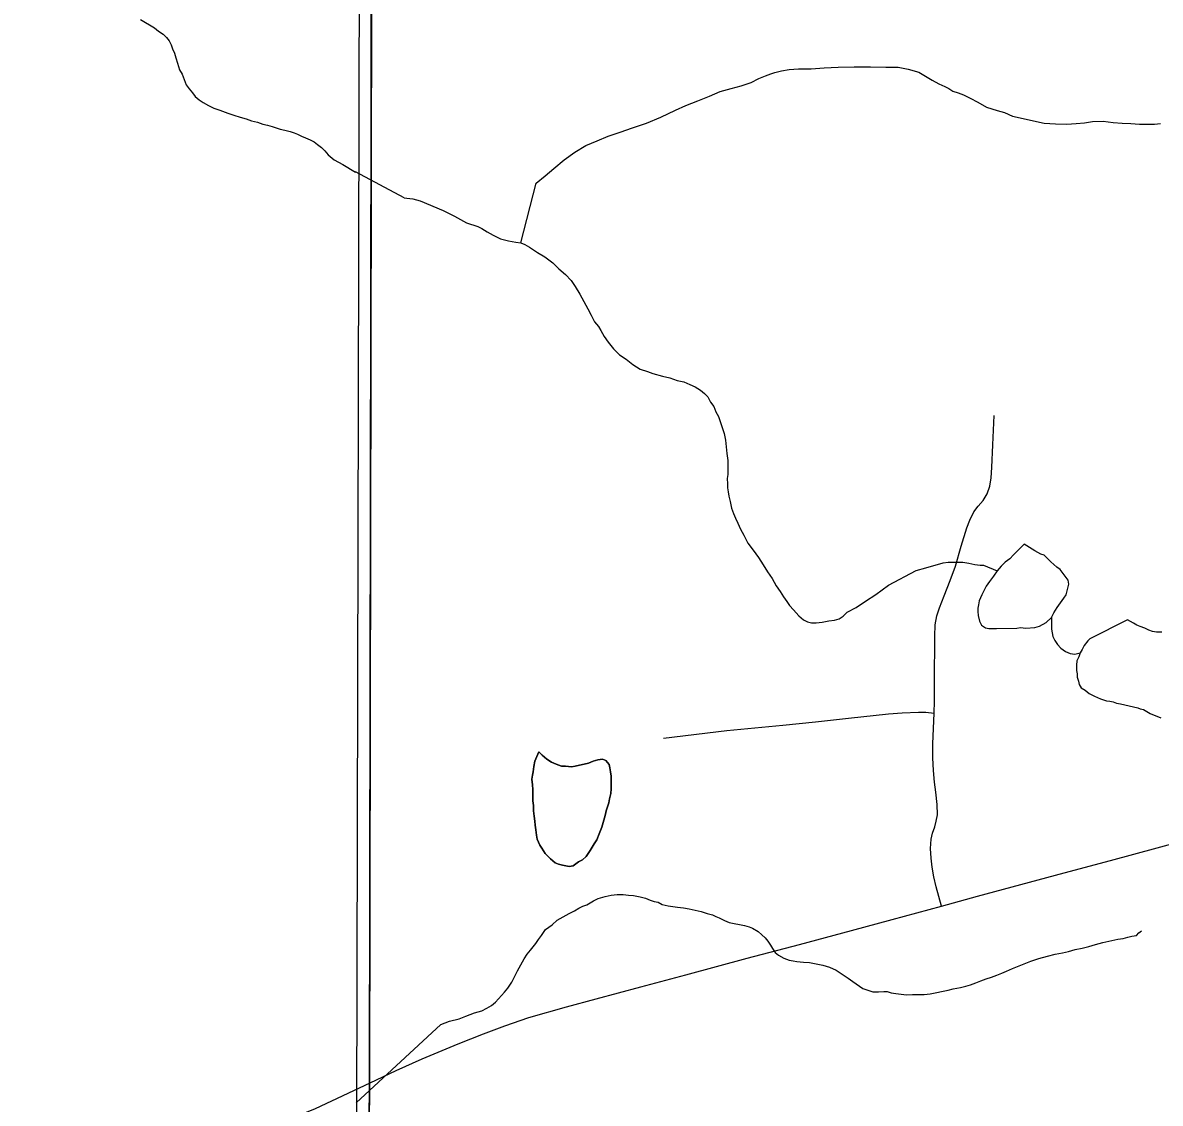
# Model space of a CAD drawing. Extents: x 103424 to 290657, y 38711 to 110967.
# Drawn here: x 214247.7855 to 214248.1127, y 40214.0108 to 40214.3217 of the extents above; entities that cross this region are included whole.
import ezdxf

# ---------------------------------------------------------------- set-up
doc = ezdxf.new("R2010")
doc.units = 0
for name, color, linetype in [('GM_X_Corporation', 7, 'Continuous'), ('GM_X_Minor_Lake', 7, 'Continuous'), ('GM_X_Minor_River', 7, 'Continuous'), ('GM_X_Township_Road', 7, 'Continuous'), ('GM_X_US_Route', 7, 'Continuous')]:
    doc.layers.add(name, color=color, linetype=linetype)

msp = doc.modelspace()

# ---------------------------------------------------------------- linework, layer by layer
at = {"layer": 'GM_X_Corporation'}
for points in [[(214247.88425, 40215.10125), (214246.35258, 40215.10125), (214246.35258, 40213.74302), (214246.50862, 40213.74676), (214247.49304, 40213.75527), (214247.63273, 40213.75746), (214247.88095, 40213.75762), (214247.88494, 40213.98106), (214247.88525, 40214.01696), (214247.8863, 40214.63438), (214247.88621, 40214.66416), (214247.88593, 40214.68485)], [(214246.35258, 40213.74302), (214246.35258, 40208.30125), (214253.15258, 40208.30125), (214253.15258, 40215.10125), (214247.88425, 40215.10125), (214247.88593, 40214.68485), (214247.88621, 40214.66416), (214247.8863, 40214.63438), (214247.88525, 40214.01696), (214247.88494, 40213.98106), (214247.88095, 40213.75762), (214247.63273, 40213.75746), (214247.49304, 40213.75527), (214246.50862, 40213.74676)], [(214247.88203, 40215.10125), (214246.35258, 40215.10125), (214246.35258, 40213.73749), (214247.49304, 40213.75527), (214247.63273, 40213.75746), (214247.88095, 40213.75762), (214247.88261, 40214.4628)], [(214247.88425, 40215.10125), (214246.35258, 40215.10125), (214246.35258, 40213.74302), (214246.50862, 40213.74676), (214247.49304, 40213.75527), (214247.63273, 40213.75746), (214247.88095, 40213.75762), (214247.88494, 40213.98106), (214247.88525, 40214.01696), (214247.8863, 40214.63438), (214247.88621, 40214.66416), (214247.88593, 40214.68485)]]:
    msp.add_lwpolyline(points, close=True, dxfattribs=at)
msp.add_lwpolyline([(214250.58101, 40215.10125), (214247.88425, 40215.10125), (214247.88593, 40214.68485), (214247.88621, 40214.66416), (214247.8863, 40214.63438), (214247.88525, 40214.01696), (214247.88494, 40213.98106), (214247.88095, 40213.75762), (214248.6422, 40213.76594)], dxfattribs=at)
at = {"layer": 'GM_X_Minor_Lake'}
for points in [[(214248.0735, 40214.17165), (214248.07219, 40214.1703), (214248.0705, 40214.16858), (214248.06937, 40214.16742), (214248.06805, 40214.16646), (214248.06692, 40214.16531), (214248.0658, 40214.16397), (214248.06468, 40214.16244), (214248.06356, 40214.1609), (214248.06262, 40214.15956), (214248.06188, 40214.15823), (214248.06132, 40214.15708), (214248.06058, 40214.15536), (214248.0604, 40214.15422), (214248.06022, 40214.15327), (214248.06023, 40214.15232), (214248.06025, 40214.15118), (214248.06065, 40214.14947), (214248.06123, 40214.14833), (214248.06238, 40214.14759), (214248.06333, 40214.1474), (214248.06428, 40214.14741), (214248.06561, 40214.14743), (214248.0714, 40214.1475)], [(214248.0714, 40214.1475), (214248.07245, 40214.14769), (214248.07398, 40214.14751), (214248.07663, 40214.14773), (214248.07796, 40214.14812), (214248.07985, 40214.14909), (214248.08135, 40214.15062), (214248.0821, 40214.15196), (214248.08303, 40214.15349), (214248.08396, 40214.15483), (214248.0849, 40214.15617), (214248.08565, 40214.15713), (214248.08601, 40214.15866), (214248.08637, 40214.16018), (214248.08617, 40214.16132), (214248.08501, 40214.16283), (214248.08385, 40214.16434), (214248.0829, 40214.16509), (214248.08117, 40214.16659), (214248.0802, 40214.16753), (214248.07924, 40214.16847), (214248.07829, 40214.16884), (214248.07657, 40214.16978), (214248.0735, 40214.17165)], [(214248.11314, 40214.14638), (214248.11162, 40214.14636), (214248.11048, 40214.14654), (214248.10934, 40214.14691), (214248.10819, 40214.14747), (214248.10685, 40214.14803), (214248.1059, 40214.1484), (214248.10494, 40214.14896), (214248.10322, 40214.14989), (214248.09245, 40214.14446)], [(214248.09245, 40214.14446), (214248.09188, 40214.14389), (214248.09076, 40214.14254), (214248.0902, 40214.1414), (214248.08964, 40214.14044), (214248.08928, 40214.1393), (214248.08872, 40214.13815), (214248.08855, 40214.13682), (214248.08856, 40214.1353), (214248.08876, 40214.13435), (214248.08878, 40214.1334), (214248.08917, 40214.13226), (214248.08937, 40214.13131), (214248.08995, 40214.13037), (214248.0911, 40214.12962), (214248.09225, 40214.12868), (214248.09378, 40214.12794), (214248.0955, 40214.12719), (214248.09722, 40214.12664), (214248.09817, 40214.12646), (214248.09912, 40214.12628), (214248.10008, 40214.12591), (214248.10122, 40214.12573), (214248.10624, 40214.12457)], [(214248.10624, 40214.12457), (214248.10694, 40214.12426), (214248.10789, 40214.12409), (214248.10981, 40214.12296), (214248.11286, 40214.12166)], [(214247.93392, 40214.1119), (214247.93281, 40214.10923), (214247.93245, 40214.10771), (214247.93228, 40214.10618), (214247.9321, 40214.10523), (214247.93192, 40214.10409), (214247.93213, 40214.10238), (214247.93215, 40214.10105), (214247.93216, 40214.09991), (214247.93217, 40214.09877), (214247.93218, 40214.09782), (214247.93239, 40214.09649), (214247.93241, 40214.09497), (214247.93261, 40214.09345), (214247.93282, 40214.09193), (214247.93283, 40214.09079), (214247.93304, 40214.08946), (214247.93325, 40214.08794), (214247.93345, 40214.0868), (214247.93423, 40214.0851), (214247.93481, 40214.08416), (214247.93578, 40214.08264), (214247.93732, 40214.08114), (214247.93866, 40214.08001), (214247.93962, 40214.07964), (214247.94076, 40214.07927), (214247.94267, 40214.07891), (214247.94381, 40214.07911), (214247.94531, 40214.08027), (214247.94645, 40214.08085), (214247.94758, 40214.08181), (214247.9487, 40214.08353), (214247.94926, 40214.08449), (214247.94981, 40214.08545)], [(214247.93392, 40214.1119), (214247.93488, 40214.11096), (214247.93622, 40214.10983), (214247.93757, 40214.1089), (214247.9389, 40214.10834), (214247.94043, 40214.10778), (214247.94157, 40214.1078), (214247.94328, 40214.10762), (214247.94442, 40214.10782), (214247.94821, 40214.10862), (214247.94954, 40214.10921), (214247.95086, 40214.1096), (214247.95219, 40214.1098), (214247.95315, 40214.10943), (214247.95411, 40214.1083), (214247.95431, 40214.10735), (214247.95451, 40214.10621), (214247.95472, 40214.10488), (214247.95473, 40214.10374), (214247.95475, 40214.1026), (214247.95476, 40214.10127), (214247.95459, 40214.09994), (214247.95422, 40214.09842), (214247.95405, 40214.09727), (214247.95368, 40214.09613), (214247.95331, 40214.09499), (214247.95314, 40214.09403), (214247.95277, 40214.09289), (214247.9524, 40214.09155), (214247.95204, 40214.09022), (214247.95167, 40214.08926), (214247.9513, 40214.08831), (214247.95056, 40214.08659), (214247.94981, 40214.08545), (214247.94926, 40214.08449), (214247.9487, 40214.08353), (214247.94758, 40214.08181), (214247.94645, 40214.08085), (214247.94531, 40214.08027), (214247.94381, 40214.07911), (214247.94267, 40214.07891), (214247.94076, 40214.07927), (214247.93962, 40214.07964), (214247.93866, 40214.08001), (214247.93732, 40214.08114), (214247.93578, 40214.08264), (214247.93481, 40214.08416), (214247.93423, 40214.0851), (214247.93345, 40214.0868), (214247.93325, 40214.08794), (214247.93304, 40214.08946), (214247.93283, 40214.09079), (214247.93282, 40214.09193), (214247.93261, 40214.09345), (214247.93241, 40214.09497), (214247.93239, 40214.09649), (214247.93218, 40214.09782), (214247.93217, 40214.09877), (214247.93216, 40214.09991), (214247.93215, 40214.10105), (214247.93213, 40214.10238), (214247.93192, 40214.10409), (214247.9321, 40214.10523), (214247.93228, 40214.10618), (214247.93245, 40214.10771), (214247.93281, 40214.10923), (214247.93392, 40214.1119)], [(214247.94981, 40214.08545), (214247.95056, 40214.08659), (214247.9513, 40214.08831), (214247.95167, 40214.08926), (214247.95204, 40214.09022), (214247.9524, 40214.09155), (214247.95277, 40214.09289), (214247.95314, 40214.09403), (214247.95331, 40214.09499), (214247.95368, 40214.09613), (214247.95405, 40214.09727), (214247.95422, 40214.09842), (214247.95459, 40214.09994), (214247.95476, 40214.10127), (214247.95475, 40214.1026), (214247.95473, 40214.10374), (214247.95472, 40214.10488), (214247.95451, 40214.10621), (214247.95431, 40214.10735), (214247.95411, 40214.1083), (214247.95315, 40214.10943), (214247.95219, 40214.1098), (214247.95086, 40214.1096), (214247.94954, 40214.10921), (214247.94821, 40214.10862), (214247.94442, 40214.10782), (214247.94328, 40214.10762), (214247.94157, 40214.1078), (214247.94043, 40214.10778), (214247.9389, 40214.10834), (214247.93757, 40214.1089), (214247.93622, 40214.10983), (214247.93488, 40214.11096), (214247.93392, 40214.1119)]]:
    msp.add_lwpolyline(points, dxfattribs=at)
at = {"layer": 'GM_X_Minor_River'}
for points in [[(214247.8193, 40214.32266), (214247.82333, 40214.32025), (214247.82448, 40214.31931), (214247.82583, 40214.31838), (214247.82679, 40214.31744), (214247.82757, 40214.31651), (214247.82816, 40214.31537), (214247.82855, 40214.31424), (214247.82915, 40214.31292), (214247.82955, 40214.31159), (214247.82995, 40214.31008), (214247.83055, 40214.30818), (214247.83133, 40214.30686), (214247.83193, 40214.30535), (214247.83252, 40214.30384), (214247.8333, 40214.30271), (214247.83427, 40214.30158), (214247.83505, 40214.30045), (214247.8362, 40214.29952), (214247.83736, 40214.29878), (214247.83889, 40214.29785), (214247.84042, 40214.29711), (214247.84214, 40214.29656), (214247.84444, 40214.29565), (214247.84616, 40214.2951), (214247.84806, 40214.29456), (214247.84978, 40214.29401), (214247.85131, 40214.29347), (214247.85303, 40214.29311), (214247.85456, 40214.29256), (214247.85589, 40214.2922), (214247.85723, 40214.29184), (214247.85837, 40214.29148), (214247.85952, 40214.29111), (214247.86085, 40214.29075), (214247.86238, 40214.2904), (214247.86353, 40214.29003), (214247.86448, 40214.28967), (214247.86563, 40214.28911), (214247.86678, 40214.28856), (214247.86812, 40214.28801), (214247.86927, 40214.28745), (214247.87023, 40214.28671), (214247.87138, 40214.28577), (214247.87235, 40214.28484), (214247.87332, 40214.28371), (214247.87505, 40214.28222), (214247.87754, 40214.28092), (214247.88119, 40214.27872)], [(214247.92879, 40214.25842), (214247.93316, 40214.27557), (214247.93579, 40214.27769), (214247.93824, 40214.2798), (214247.94125, 40214.2823), (214247.94427, 40214.28442), (214247.94748, 40214.28636), (214247.95069, 40214.28772), (214247.95391, 40214.28908), (214247.95732, 40214.29026), (214247.96091, 40214.29143), (214247.96489, 40214.2928), (214247.96905, 40214.29456), (214247.97321, 40214.2965), (214247.97624, 40214.29786), (214247.97964, 40214.29922), (214247.98305, 40214.30059), (214247.98607, 40214.30195), (214247.98929, 40214.30274), (214247.99214, 40214.30353), (214247.99498, 40214.30451), (214247.99724, 40214.30567), (214247.99914, 40214.30645), (214248.00065, 40214.30703), (214248.00179, 40214.30743), (214248.00368, 40214.30783), (214248.00596, 40214.30823), (214248.00862, 40214.30844), (214248.01223, 40214.30848), (214248.01603, 40214.30871), (214248.02002, 40214.30894), (214248.02458, 40214.30898), (214248.02933, 40214.30903), (214248.0337, 40214.30888), (214248.03731, 40214.30892), (214248.04017, 40214.30838), (214248.04322, 40214.30746), (214248.04514, 40214.30634), (214248.04705, 40214.30521), (214248.04896, 40214.30409), (214248.05068, 40214.30335), (214248.05183, 40214.30279), (214248.05298, 40214.30204), (214248.05451, 40214.30149), (214248.05603, 40214.30093), (214248.05795, 40214.3), (214248.06024, 40214.29888), (214248.06273, 40214.29739), (214248.06578, 40214.29647), (214248.06788, 40214.29592), (214248.07017, 40214.2948), (214248.07932, 40214.2928), (214248.08255, 40214.29264), (214248.08578, 40214.29248), (214248.08844, 40214.2927), (214248.09091, 40214.29291), (214248.09319, 40214.29332), (214248.09623, 40214.29335), (214248.09908, 40214.293), (214248.10175, 40214.29283), (214248.10422, 40214.29267), (214248.10669, 40214.2925), (214248.10916, 40214.29252), (214248.11106, 40214.29254), (214248.11277, 40214.29275)], [(214247.89518, 40214.27135), (214247.88118, 40214.2788)], [(214247.89518, 40214.27135), (214247.89595, 40214.27121), (214247.89766, 40214.27104), (214247.89976, 40214.27049), (214247.90645, 40214.2677), (214247.9097, 40214.26602), (214247.91314, 40214.26416), (214247.91638, 40214.26305), (214247.91753, 40214.26249), (214247.91906, 40214.26155), (214247.92078, 40214.26062), (214247.92289, 40214.2595), (214247.92518, 40214.25895), (214247.92727, 40214.25859), (214247.92879, 40214.25842), (214247.92994, 40214.25786), (214247.93128, 40214.25711), (214247.93358, 40214.25561), (214247.93569, 40214.2543), (214247.93799, 40214.25262), (214247.93972, 40214.25092), (214247.94164, 40214.24923), (214247.94318, 40214.24754), (214247.94434, 40214.24584), (214247.94569, 40214.24357), (214247.94686, 40214.24149), (214247.94802, 40214.23941), (214247.949, 40214.23752), (214247.94997, 40214.23563), (214247.95112, 40214.23431), (214247.95171, 40214.23317), (214247.95268, 40214.23147), (214247.95384, 40214.22977), (214247.95538, 40214.22789), (214247.95711, 40214.22619), (214247.95903, 40214.22488), (214247.96095, 40214.22338), (214247.96305, 40214.22207), (214247.96515, 40214.22133), (214247.96668, 40214.22077), (214247.96954, 40214.22004), (214247.97163, 40214.21949), (214247.97373, 40214.21875), (214247.97564, 40214.21839), (214247.97736, 40214.21765), (214247.97889, 40214.2169), (214247.98042, 40214.21597), (214247.98157, 40214.21503), (214247.98253, 40214.21409), (214247.98331, 40214.21257), (214247.98428, 40214.21125), (214247.98486, 40214.20974), (214247.98564, 40214.20842), (214247.98722, 40214.20349), (214247.98762, 40214.20159), (214247.98783, 40214.19969), (214247.98804, 40214.19779), (214247.98826, 40214.19571), (214247.98829, 40214.19323), (214247.98831, 40214.19171), (214247.98813, 40214.19057), (214247.98815, 40214.18905), (214247.98816, 40214.18791), (214247.98836, 40214.18677), (214247.98857, 40214.18544), (214247.98897, 40214.18393), (214247.98937, 40214.18203), (214247.98996, 40214.18051), (214247.99054, 40214.17919), (214247.99113, 40214.17767), (214247.99191, 40214.17597), (214247.99288, 40214.17427), (214247.99405, 40214.172), (214247.99559, 40214.16992), (214247.99714, 40214.16785), (214247.99849, 40214.16577), (214247.99965, 40214.16369), (214248.00101, 40214.1618), (214248.00217, 40214.15972), (214248.00333, 40214.15803), (214248.0043, 40214.15651), (214248.00527, 40214.15519), (214248.00604, 40214.15406), (214248.0072, 40214.15274), (214248.00874, 40214.15105), (214248.01008, 40214.14992), (214248.01123, 40214.14936), (214248.01237, 40214.14899), (214248.0137, 40214.149), (214248.01541, 40214.14921), (214248.01731, 40214.14961), (214248.01901, 40214.14982), (214248.02034, 40214.15021), (214248.02147, 40214.15098), (214248.0226, 40214.15213), (214248.02525, 40214.15349), (214248.02789, 40214.15523), (214248.0309, 40214.15716), (214248.03448, 40214.15985)], [(214248.03448, 40214.15985), (214248.04242, 40214.16412), (214248.04526, 40214.1649), (214248.05019, 40214.16628), (214248.0517, 40214.16649), (214248.05437, 40214.16651), (214248.05589, 40214.16653), (214248.0576, 40214.16617), (214248.05932, 40214.1658), (214248.06084, 40214.16563), (214248.06179, 40214.16564), (214248.0658, 40214.16397)], [(214248.08135, 40214.15062), (214248.08139, 40214.1472), (214248.0818, 40214.14512), (214248.08238, 40214.14398), (214248.08315, 40214.14285), (214248.08412, 40214.14172), (214248.08546, 40214.14078), (214248.08679, 40214.14022), (214248.08813, 40214.14005), (214248.08964, 40214.14044)], [(214247.88141, 40214.0109), (214247.90575, 40214.03349), (214247.90821, 40214.03446), (214247.91105, 40214.03506), (214247.91295, 40214.03584), (214247.91541, 40214.03682), (214247.91749, 40214.03741), (214247.919, 40214.03818), (214247.92032, 40214.03896), (214247.92145, 40214.03992), (214247.92408, 40214.0428), (214247.92502, 40214.04395), (214247.92614, 40214.04567), (214247.92688, 40214.0472), (214247.92781, 40214.04892), (214247.92874, 40214.05064), (214247.92967, 40214.05236), (214247.93061, 40214.0537), (214247.93154, 40214.05485), (214247.93304, 40214.05676), (214247.93379, 40214.05791), (214247.93473, 40214.05906), (214247.93585, 40214.06078), (214247.93773, 40214.06213), (214247.93924, 40214.06348), (214247.94094, 40214.06444), (214247.94263, 40214.06541), (214247.94415, 40214.06619), (214247.94547, 40214.06696), (214247.9466, 40214.06754), (214247.94774, 40214.06793), (214247.94962, 40214.06909), (214247.95095, 40214.06968), (214247.95303, 40214.07027), (214247.95474, 40214.07067), (214247.95645, 40214.07087), (214247.95816, 40214.07089), (214247.95968, 40214.07071), (214247.9612, 40214.07054), (214247.96311, 40214.07018), (214247.96463, 40214.06981), (214247.96597, 40214.06926), (214247.96711, 40214.06889), (214247.96826, 40214.06871), (214247.96941, 40214.06796), (214247.97112, 40214.0676), (214247.97245, 40214.06742), (214247.97379, 40214.06724), (214247.9755, 40214.06707), (214247.97721, 40214.06671), (214247.97893, 40214.06634), (214247.98064, 40214.06598), (214247.98236, 40214.06543), (214247.98389, 40214.06506), (214247.98484, 40214.0645), (214247.9858, 40214.06413), (214247.98733, 40214.06338), (214247.98866, 40214.06283), (214247.99305, 40214.06192), (214247.99438, 40214.06155), (214247.99534, 40214.06118), (214247.99706, 40214.06025), (214247.99802, 40214.05931), (214247.99898, 40214.05837), (214247.99975, 40214.05742), (214248.00053, 40214.05629), (214248.00111, 40214.05535), (214248.00188, 40214.05421), (214248.00284, 40214.05346), (214248.00437, 40214.05253), (214248.0059, 40214.05197), (214248.00704, 40214.05179), (214248.00818, 40214.05162), (214248.01008, 40214.05144), (214248.0118, 40214.05127), (214248.0137, 40214.05091), (214248.01561, 40214.05055), (214248.01752, 40214.05), (214248.01943, 40214.04907), (214248.02115, 40214.04794), (214248.02287, 40214.04682), (214248.02422, 40214.04588), (214248.02517, 40214.04513), (214248.02709, 40214.04382), (214248.02824, 40214.04345), (214248.02995, 40214.0429), (214248.03166, 40214.04291), (214248.03318, 40214.04293), (214248.03413, 40214.04294), (214248.03528, 40214.04257), (214248.03661, 40214.04239), (214248.03813, 40214.04222), (214248.03966, 40214.04204), (214248.04137, 40214.04206), (214248.04308, 40214.04208), (214248.04479, 40214.04209), (214248.0465, 40214.0423)], [(214248.0465, 40214.0423), (214248.05162, 40214.0433), (214248.05313, 40214.0437), (214248.05522, 40214.0441), (214248.05674, 40214.04449), (214248.05806, 40214.04489), (214248.05958, 40214.04547), (214248.06109, 40214.04606), (214248.0626, 40214.04664), (214248.06412, 40214.04704), (214248.06563, 40214.04762), (214248.06715, 40214.04821), (214248.06847, 40214.04879), (214248.07017, 40214.04957), (214248.07301, 40214.05074), (214248.07547, 40214.05171), (214248.07774, 40214.0525), (214248.08021, 40214.05309), (214248.08248, 40214.05368), (214248.08457, 40214.05409), (214248.08627, 40214.05448), (214248.08817, 40214.05507), (214248.09025, 40214.05547), (214248.09215, 40214.05587), (214248.09404, 40214.05646), (214248.09613, 40214.05705), (214248.09878, 40214.05765), (214248.10049, 40214.05804), (214248.102, 40214.05825), (214248.10333, 40214.05864), (214248.10447, 40214.05885), (214248.1058, 40214.05905), (214248.1058, 40214.05905), (214248.10655, 40214.05982), (214248.1073, 40214.06039)]]:
    msp.add_lwpolyline(points, dxfattribs=at)
at = {"layer": 'GM_X_Township_Road'}
for points in [[(214248.04971, 40214.06756), (214248.04821, 40214.07308), (214248.04756, 40214.07596), (214248.04709, 40214.07875), (214248.04682, 40214.08135), (214248.04663, 40214.08414), (214248.04677, 40214.08683), (214248.04719, 40214.08855), (214248.04784, 40214.09036), (214248.04826, 40214.09194), (214248.04857, 40214.09379), (214248.04849, 40214.09677), (214248.04812, 40214.1003), (214248.04775, 40214.10318), (214248.04747, 40214.10657), (214248.04729, 40214.11024), (214248.04724, 40214.11424), (214248.0476, 40214.12305), (214248.04771, 40214.12652), (214248.04778, 40214.13197), (214248.04783, 40214.1452), (214248.04795, 40214.14848), (214248.04845, 40214.15102), (214248.04913, 40214.15331), (214248.05055, 40214.15678), (214248.05222, 40214.16123), (214248.05375, 40214.16532), (214248.05541, 40214.17114), (214248.05704, 40214.17639), (214248.05786, 40214.17859), (214248.05904, 40214.18095), (214248.06034, 40214.18262), (214248.06172, 40214.18424), (214248.06286, 40214.18611), (214248.06364, 40214.18835), (214248.06404, 40214.1908), (214248.06418, 40214.1937), (214248.06448, 40214.20021), (214248.06486, 40214.20873)], [(214247.96979, 40214.11584), (214247.98798, 40214.11804), (214247.99603, 40214.11882), (214248.00408, 40214.11961), (214248.01353, 40214.1206), (214248.02298, 40214.12159), (214248.03453, 40214.12281), (214248.03843, 40214.12312), (214248.04314, 40214.12336), (214248.04525, 40214.1233), (214248.0476, 40214.12305)]]:
    msp.add_lwpolyline(points, dxfattribs=at)
at = {"layer": 'GM_X_US_Route'}
for points in [[(214247.88536, 40214.01669), (214247.89287, 40214.02025), (214247.90037, 40214.02361), (214247.91068, 40214.02786), (214247.91803, 40214.03077), (214247.92416, 40214.03309), (214247.93106, 40214.03549), (214247.94192, 40214.03858), (214247.95039, 40214.04089), (214247.9633, 40214.04433), (214247.9762, 40214.04777), (214247.98504, 40214.05014), (214247.99387, 40214.05251), (214248.00886, 40214.05652), (214248.02385, 40214.06054), (214248.03554, 40214.06367), (214248.04971, 40214.06756), (214248.06008, 40214.07039), (214248.07254, 40214.07373), (214248.08499, 40214.07708), (214248.09838, 40214.08067), (214248.11178, 40214.08427), (214248.12523, 40214.0879)], [(214247.74018, 40214.00678), (214247.74444, 40214.00649), (214247.76839, 40214.00466), (214247.82522, 40213.99822), (214247.83396, 40213.9984), (214247.84585, 40213.99975), (214247.86971, 40214.00933), (214247.88536, 40214.01669)]]:
    msp.add_lwpolyline(points, dxfattribs=at)

doc.saveas('drawing.dxf')
